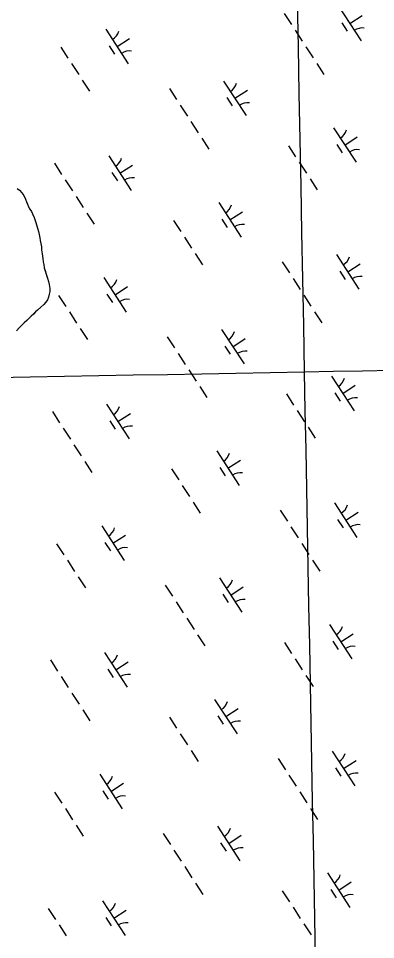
# Model space of a CAD drawing. Extents: x 3953924 to 3974542, y 193747 to 216192.
# Drawn here: x 3967471 to 3967905, y 205780 to 206897 of the extents above; entities that cross this region are included whole.
import ezdxf

# ---------------------------------------------------------------- set-up
doc = ezdxf.new("R2010")
doc.units = 0
for name, color, linetype in [('V-GRID-MAJR', 7, 'Continuous'), ('V-TOPO-SHOR', 7, 'Continuous'), ('V-WETL-SWMP', 7, 'Continuous')]:
    doc.layers.add(name, color=color, linetype=linetype)

msp = doc.modelspace()

# ---------------------------------------------------------------- linework, layer by layer
at = {"layer": 'V-GRID-MAJR'}
for points in [[(3967994.9, 197070.8), (3967932.3, 200408.2), (3967818.6, 206468.2), (3967751, 210066.7)], [(3959356.8, 206310.4), (3962493.7, 206368.6), (3967818.6, 206468.2), (3970066, 206510.4)]]:
    msp.add_spline(points, degree=3, dxfattribs=at)
at = {"layer": 'V-TOPO-SHOR'}
msp.add_lwpolyline([(3967470.1, 206690.5), (3967472.8, 206688.2), (3967475.8, 206685.2), (3967478.2, 206682), (3967480.1, 206677.3), (3967481.2, 206674.2), (3967482.5, 206671.2), (3967483.9, 206668.3), (3967485.5, 206665.5), (3967487.2, 206662.3), (3967488.6, 206659.5), (3967490.4, 206655.3), (3967492.3, 206650.5), (3967494, 206645.3), (3967494.8, 206642.1), (3967495.7, 206638.3), (3967496.5, 206634.6), (3967497.3, 206630.7), (3967498, 206627.5), (3967498.6, 206623.6), (3967499.4, 206619.5), (3967499.6, 206616), (3967500.2, 206611.1), (3967500.9, 206605.7), (3967501.6, 206601.3), (3967502.2, 206598.3), (3967502.9, 206594.4), (3967504.2, 206589.8), (3967505.6, 206585.1), (3967506.7, 206581.6), (3967507.8, 206577.8), (3967508.7, 206574), (3967509.4, 206569.2), (3967509.4, 206565.4), (3967508.9, 206562.4), (3967507.8, 206558.5), (3967506.8, 206555.5), (3967504.9, 206552.6), (3967502.3, 206549.9), (3967498.5, 206546.4), (3967494.7, 206543), (3967492.3, 206540.9), (3967489.6, 206538.2), (3967486.9, 206535.5), (3967484.6, 206533.1), (3967481.8, 206530.2), (3967478.6, 206527.4), (3967475.3, 206524.2), (3967472.5, 206521.4), (3967469.1, 206517.9)], dxfattribs=at)
at = {"layer": 'V-WETL-SWMP'}
for p, q in [((3967794, 206902.4), (3967802.8, 206889)), ((3967859.8, 206911.4), (3967887.1, 206869.5)), ((3967863.7, 206891.2), (3967870.3, 206881.2)), ((3967873.5, 206890.4), (3967888.6, 206900.2)), ((3967577.5, 206883.6), (3967604.8, 206841.7)), ((3967807.1, 206882.3), (3967815.8, 206868.9)), ((3967591.2, 206862.6), (3967606.3, 206872.4)), ((3967522.8, 206861.9), (3967531.5, 206848.5)), ((3967581.4, 206863.4), (3967588, 206853.4)), ((3967820.2, 206862.2), (3967828.9, 206848.8)), ((3967535.9, 206841.8), (3967544.6, 206828.4)), ((3967833.3, 206842.1), (3967842, 206828.7)), ((3967549, 206821.7), (3967557.7, 206808.3)), ((3967720.4, 206820.6), (3967747.7, 206778.7)), ((3967654.6, 206811.7), (3967663.3, 206798.3)), ((3967734.1, 206799.7), (3967749.2, 206809.5)), ((3967667.7, 206791.6), (3967676.4, 206778.2)), ((3967724.3, 206800.5), (3967730.9, 206790.4)), ((3967680.8, 206771.5), (3967689.5, 206758)), ((3967853.9, 206764), (3967881.1, 206722.1)), ((3967693.9, 206751.3), (3967702.6, 206737.9)), ((3967867.5, 206743.1), (3967882.6, 206752.9)), ((3967799.1, 206742.3), (3967807.8, 206728.9)), ((3967857.8, 206743.9), (3967864.3, 206733.8)), ((3967581, 206729.9), (3967608.3, 206688)), ((3967515.2, 206720.9), (3967523.9, 206707.5)), ((3967594.7, 206708.9), (3967609.8, 206718.7)), ((3967812.2, 206722.2), (3967820.9, 206708.8)), ((3967528.3, 206700.8), (3967537, 206687.4)), ((3967584.9, 206709.7), (3967591.5, 206699.7)), ((3967825.3, 206702.1), (3967834, 206688.7)), ((3967470.1, 206690.5), (3967472.8, 206688.2)), ((3967472.8, 206688.2), (3967475.8, 206685.2)), ((3967475.8, 206685.2), (3967478.2, 206682)), ((3967478.2, 206682), (3967480.1, 206677.3)), ((3967541.4, 206680.7), (3967550.1, 206667.3)), ((3967480.1, 206677.3), (3967481.2, 206674.2)), ((3967481.2, 206674.2), (3967482.5, 206671.2)), ((3967482.5, 206671.2), (3967483.9, 206668.3)), ((3967483.9, 206668.3), (3967485.5, 206665.5)), ((3967714.5, 206673.3), (3967741.7, 206631.4)), ((3967485.5, 206665.5), (3967487.2, 206662.3)), ((3967487.2, 206662.3), (3967488.6, 206659.5)), ((3967488.6, 206659.5), (3967490.4, 206655.3)), ((3967554.5, 206660.6), (3967563.2, 206647.2)), ((3967728.1, 206652.3), (3967743.2, 206662.1)), ((3967490.4, 206655.3), (3967492.3, 206650.5)), ((3967492.3, 206650.5), (3967494, 206645.3)), ((3967494, 206645.3), (3967495.7, 206638.3)), ((3967659.7, 206651.6), (3967668.4, 206638.2)), ((3967718.4, 206653.1), (3967724.9, 206643.1)), ((3967495.7, 206638.3), (3967496.5, 206634.6)), ((3967496.5, 206634.6), (3967497.3, 206630.7)), ((3967497.3, 206630.7), (3967498, 206627.5)), ((3967498, 206627.5), (3967498.6, 206623.6)), ((3967498.6, 206623.6), (3967499.4, 206619.5)), ((3967672.8, 206631.5), (3967681.5, 206618.1)), ((3967499.4, 206619.5), (3967499.6, 206616)), ((3967499.6, 206616), (3967500.2, 206611.1)), ((3967500.2, 206611.1), (3967500.9, 206605.7)), ((3967500.9, 206605.7), (3967501.6, 206601.3)), ((3967501.6, 206601.3), (3967502.2, 206598.3)), ((3967685.9, 206611.4), (3967694.6, 206597.9)), ((3967791.5, 206601.4), (3967800.3, 206588)), ((3967857.3, 206610.3), (3967884.6, 206568.4)), ((3967502.2, 206598.3), (3967502.9, 206594.4)), ((3967502.9, 206594.4), (3967506.6, 206581.6)), ((3967861.2, 206590.2), (3967867.8, 206580.1)), ((3967871, 206589.3), (3967886.1, 206599.2)), ((3967506.6, 206581.6), (3967507.8, 206577.8)), ((3967575, 206582.5), (3967602.3, 206540.6)), ((3967804.6, 206581.3), (3967813.3, 206567.8)), ((3967507.8, 206577.8), (3967508.7, 206574)), ((3967508.7, 206574), (3967509.4, 206569.2)), ((3967509.4, 206569.2), (3967509.4, 206565.4)), ((3967588.7, 206561.6), (3967603.8, 206571.4)), ((3967507.8, 206558.5), (3967506.8, 206555.5)), ((3967508.9, 206562.4), (3967507.8, 206558.5)), ((3967509.4, 206565.4), (3967508.9, 206562.4)), ((3967520.3, 206560.8), (3967529, 206547.4)), ((3967578.9, 206562.4), (3967585.5, 206552.3)), ((3967817.7, 206561.1), (3967826.4, 206547.7)), ((3967498.5, 206546.4), (3967494.7, 206543)), ((3967502.3, 206549.9), (3967498.5, 206546.4)), ((3967504.9, 206552.6), (3967502.3, 206549.9)), ((3967506.8, 206555.5), (3967504.9, 206552.6)), ((3967486.9, 206535.5), (3967484.6, 206533.1)), ((3967492.3, 206540.9), (3967486.9, 206535.5)), ((3967494.7, 206543), (3967492.3, 206540.9)), ((3967533.4, 206540.7), (3967542.1, 206527.3)), ((3967830.8, 206541), (3967839.5, 206527.6)), ((3967478.6, 206527.4), (3967472.5, 206521.4)), ((3967481.8, 206530.2), (3967478.6, 206527.4)), ((3967484.6, 206533.1), (3967481.8, 206530.2)), ((3967472.5, 206521.4), (3967469.1, 206517.9)), ((3967546.5, 206520.6), (3967555.2, 206507.2)), ((3967717.9, 206519.6), (3967745.2, 206477.7)), ((3967652.1, 206510.6), (3967660.8, 206497.2)), ((3967731.6, 206498.6), (3967746.7, 206508.4)), ((3967665.2, 206490.5), (3967673.9, 206477.1)), ((3967721.8, 206499.4), (3967728.4, 206489.4)), ((3967678.3, 206470.4), (3967687, 206457)), ((3967851.4, 206462.9), (3967878.6, 206421)), ((3967691.4, 206450.3), (3967700.1, 206436.9)), ((3967865, 206442), (3967880.1, 206451.8)), ((3967796.6, 206441.3), (3967805.3, 206427.9)), ((3967855.3, 206442.8), (3967861.8, 206432.7)), ((3967578.5, 206428.8), (3967605.8, 206386.9)), ((3967512.7, 206419.9), (3967521.4, 206406.5)), ((3967592.2, 206407.9), (3967607.3, 206417.7)), ((3967809.7, 206421.1), (3967818.4, 206407.7)), ((3967525.8, 206399.8), (3967534.5, 206386.4)), ((3967582.4, 206408.7), (3967589, 206398.6)), ((3967822.8, 206401), (3967831.5, 206387.6)), ((3967538.9, 206379.6), (3967547.6, 206366.2)), ((3967712, 206372.2), (3967739.2, 206330.3)), ((3967552, 206359.5), (3967560.7, 206346.1)), ((3967725.6, 206351.2), (3967740.7, 206361.1)), ((3967657.2, 206350.5), (3967665.9, 206337.1)), ((3967715.9, 206352.1), (3967722.4, 206342)), ((3967670.3, 206330.4), (3967679, 206317)), ((3967683.4, 206310.3), (3967692.1, 206296.9)), ((3967789, 206300.3), (3967797.8, 206286.9)), ((3967854.8, 206309.2), (3967882.1, 206267.3)), ((3967858.7, 206289.1), (3967865.3, 206279)), ((3967868.5, 206288.3), (3967883.6, 206298.1)), ((3967572.6, 206281.4), (3967599.8, 206239.5)), ((3967802.1, 206280.2), (3967810.8, 206266.8)), ((3967586.2, 206260.5), (3967601.3, 206270.3)), ((3967517.8, 206259.8), (3967526.5, 206246.4)), ((3967576.5, 206261.3), (3967583, 206251.3)), ((3967815.2, 206260.1), (3967823.9, 206246.7)), ((3967530.9, 206239.7), (3967539.6, 206226.2)), ((3967828.3, 206240), (3967837, 206226.6)), ((3967544, 206219.5), (3967552.7, 206206.1)), ((3967649.6, 206209.6), (3967658.4, 206196.1)), ((3967715.4, 206218.5), (3967742.7, 206176.6)), ((3967719.3, 206198.4), (3967725.9, 206188.3)), ((3967729.1, 206197.5), (3967744.2, 206207.4)), ((3967662.7, 206189.4), (3967671.4, 206176)), ((3967675.8, 206169.3), (3967684.5, 206155.9)), ((3967848.9, 206161.9), (3967876.1, 206120)), ((3967688.9, 206149.2), (3967697.6, 206135.8)), ((3967862.5, 206140.9), (3967877.6, 206150.7)), ((3967794.1, 206140.2), (3967802.8, 206126.8)), ((3967852.8, 206141.7), (3967859.3, 206131.7)), ((3967576, 206127.7), (3967603.3, 206085.8)), ((3967510.2, 206118.8), (3967518.9, 206105.4)), ((3967589.7, 206106.8), (3967604.8, 206116.6)), ((3967807.2, 206120.1), (3967815.9, 206106.7)), ((3967523.3, 206098.7), (3967532, 206085.3)), ((3967579.9, 206107.6), (3967586.5, 206097.6)), ((3967820.3, 206100), (3967829, 206086.6)), ((3967536.4, 206078.6), (3967545.1, 206065.2)), ((3967709.5, 206071.1), (3967736.7, 206029.2)), ((3967549.5, 206058.5), (3967558.2, 206045.1)), ((3967723.1, 206050.2), (3967738.2, 206060)), ((3967654.7, 206049.5), (3967663.4, 206036)), ((3967713.4, 206051), (3967719.9, 206040.9)), ((3967667.8, 206029.3), (3967676.5, 206015.9)), ((3967680.9, 206009.2), (3967689.6, 205995.8)), ((3967786.5, 205999.2), (3967795.3, 205985.8)), ((3967852.3, 206008.2), (3967879.6, 205966.3)), ((3967856.2, 205988), (3967862.8, 205978)), ((3967866, 205987.2), (3967881.1, 205997)), ((3967570.1, 205980.4), (3967597.3, 205938.5)), ((3967799.6, 205979.1), (3967808.4, 205965.7)), ((3967583.7, 205959.4), (3967598.8, 205969.3)), ((3967515.3, 205958.7), (3967524, 205945.3)), ((3967574, 205960.3), (3967580.5, 205950.2)), ((3967812.7, 205959), (3967821.4, 205945.6)), ((3967528.4, 205938.6), (3967537.1, 205925.2)), ((3967825.8, 205938.9), (3967834.5, 205925.5)), ((3967541.5, 205918.5), (3967550.2, 205905.1)), ((3967647.1, 205908.5), (3967655.9, 205895.1)), ((3967712.9, 205917.4), (3967740.2, 205875.5)), ((3967716.8, 205897.3), (3967723.4, 205887.2)), ((3967726.6, 205896.5), (3967741.7, 205906.3)), ((3967660.2, 205888.4), (3967668.9, 205875)), ((3967673.3, 205868.3), (3967682, 205854.9)), ((3967846.4, 205860.8), (3967873.6, 205818.9)), ((3967686.4, 205848.2), (3967695.1, 205834.7)), ((3967860, 205839.9), (3967875.1, 205849.7)), ((3967791.6, 205839.1), (3967800.3, 205825.7)), ((3967850.3, 205840.7), (3967856.8, 205830.6)), ((3967573.5, 205826.7), (3967600.8, 205784.8)), ((3967804.7, 205819), (3967813.4, 205805.6)), ((3967507.7, 205817.7), (3967516.4, 205804.3)), ((3967587.2, 205805.7), (3967602.3, 205815.5)), ((3967520.8, 205797.6), (3967529.5, 205784.2)), ((3967577.4, 205806.5), (3967584, 205796.5)), ((3967817.8, 205798.9), (3967826.5, 205785.5))]:
    msp.add_line(p, q, dxfattribs=at)
for centre, start, end in [((3967576.3, 206885.9), 302.2901, 343.8338), ((3967888.7, 206867.4), 82.2901, 123.8337), ((3967606.5, 206839.6), 82.2901, 123.8337), ((3967719.2, 206822.9), 302.2901, 343.8338), ((3967749.3, 206776.6), 82.2901, 123.8337), ((3967852.6, 206766.3), 302.2901, 343.8338), ((3967882.8, 206720), 82.2901, 123.8337), ((3967579.8, 206732.2), 302.2901, 343.8338), ((3967609.9, 206685.9), 82.2901, 123.8337), ((3967713.2, 206675.6), 302.2901, 343.8338), ((3967743.4, 206629.3), 82.2901, 123.8337), ((3967856.1, 206612.6), 302.2901, 343.8338), ((3967573.8, 206584.8), 302.2901, 343.8338), ((3967886.3, 206566.3), 82.2901, 123.8337), ((3967604, 206538.5), 82.2901, 123.8337), ((3967716.7, 206521.9), 302.2901, 343.8338), ((3967746.8, 206475.6), 82.2901, 123.8337), ((3967850.1, 206465.3), 302.2901, 343.8338), ((3967880.3, 206419), 82.2901, 123.8337), ((3967577.3, 206431.1), 302.2901, 343.8338), ((3967607.4, 206384.8), 82.2901, 123.8337), ((3967710.7, 206374.5), 302.2901, 343.8338), ((3967740.9, 206328.2), 82.2901, 123.8337), ((3967853.6, 206311.6), 302.2901, 343.8338), ((3967571.3, 206283.8), 302.2901, 343.8338), ((3967883.8, 206265.3), 82.2901, 123.8337), ((3967601.5, 206237.5), 82.2901, 123.8337), ((3967714.2, 206220.8), 302.2901, 343.8338), ((3967744.3, 206174.5), 82.2901, 123.8337), ((3967847.6, 206164.2), 302.2901, 343.8338), ((3967877.8, 206117.9), 82.2901, 123.8337), ((3967574.8, 206130.1), 302.2901, 343.8338), ((3967604.9, 206083.8), 82.2901, 123.8337), ((3967708.2, 206073.5), 302.2901, 343.8338), ((3967738.4, 206027.2), 82.2901, 123.8337), ((3967851.1, 206010.5), 302.2901, 343.8338), ((3967568.8, 205982.7), 302.2901, 343.8338), ((3967881.3, 205964.2), 82.2901, 123.8337), ((3967599, 205936.4), 82.2901, 123.8337), ((3967711.7, 205919.8), 302.2901, 343.8338), ((3967741.9, 205873.5), 82.2901, 123.8337), ((3967845.1, 205863.1), 302.2901, 343.8338), ((3967875.3, 205816.8), 82.2901, 123.8337), ((3967572.3, 205829), 302.2901, 343.8338), ((3967602.4, 205782.7), 82.2901, 123.8337)]:
    msp.add_arc(centre, 17.6, start, end, dxfattribs=at)

doc.saveas('drawing.dxf')
